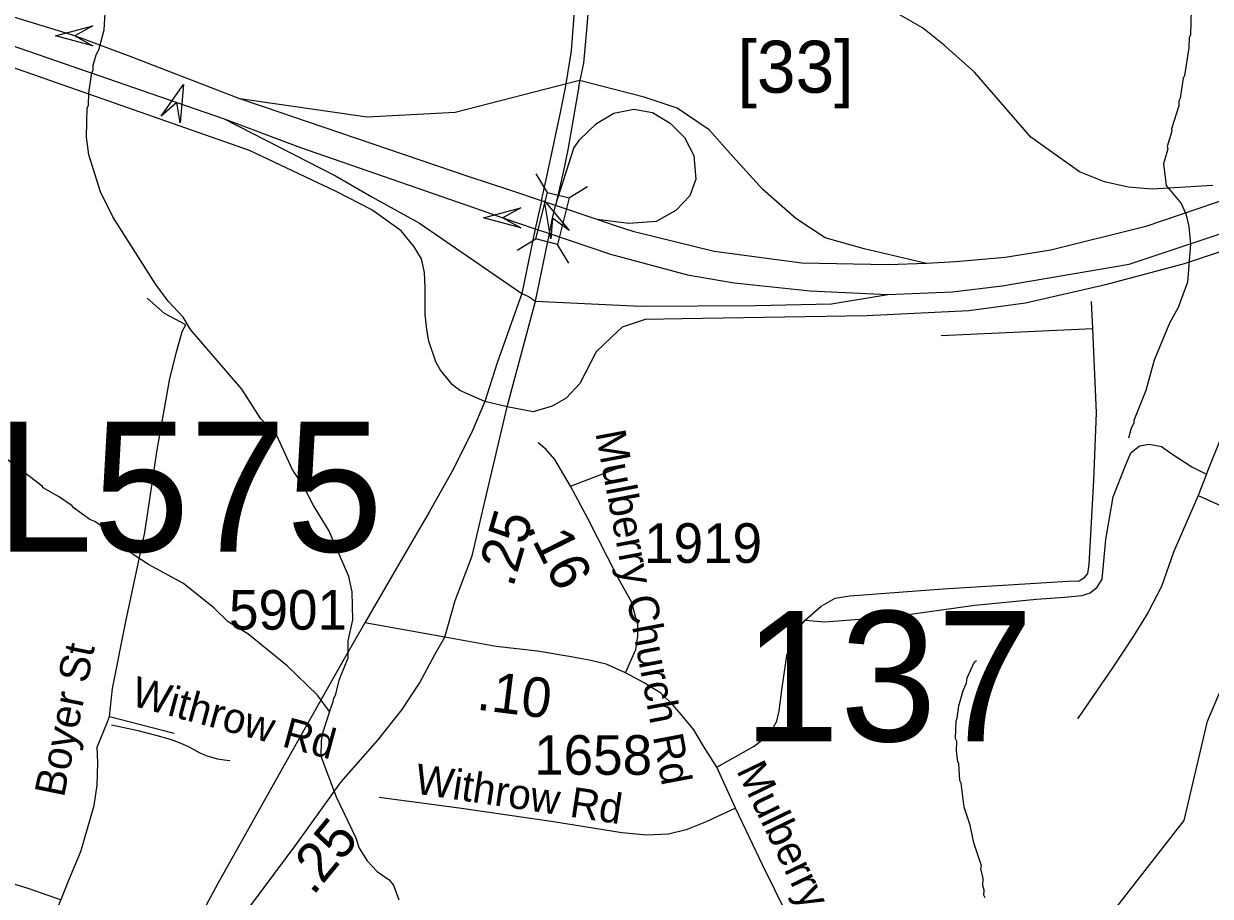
# Model space of a CAD drawing. Extents: x 1383679 to 1536984, y 460658 to 651027.
# Drawn here: x 1425130 to 1428871, y 545135 to 547887 of the extents above; entities that cross this region are included whole.
import ezdxf

# ---------------------------------------------------------------- set-up
doc = ezdxf.new("R2010")
doc.units = 0
for name, color, linetype in [('Exist Hydrographic Creek Single Shore', 7, 'Continuous'), ('Exist Hydrographic Misc Water Feature', 7, 'Continuous'), ('Exist Road Non-System Type 51', 7, 'Continuous'), ('Exist Road Non-System Type 51 Label', 7, 'Continuous'), ('Exist Road Primary Interstate Divided Center Attributed', 7, 'Continuous'), ('Exist Road Primary Interstate Ramp 1 Lane Attributed', 7, 'Continuous'), ('Exist Road Primary Interstate Shield CELL', 7, 'Continuous'), ('Exist Road Primary Interstate Structure Cantilever Sign Attributed CELL', 7, 'Continuous'), ('Exist Road Primary Interstate Structure Cantilever Sign Number Label', 7, 'Continuous'), ('Exist Road Primary Interstate Structure Ovrhead Sign Attributed CELL', 7, 'Continuous'), ('Exist Road Primary US Divided Attributed', 7, 'Continuous'), ('Exist Road Primary US Service Attributed', 7, 'Continuous'), ('Exist Road Primary US Structure Standard Bridge CELL', 7, 'Continuous'), ('Exist Road Secondary Mileage Hundredths English Label', 7, 'Continuous'), ('Exist Road Secondary Structure Standard Bridge Attributed CELL', 7, 'Continuous'), ('Exist Road Secondary Structure Standard Bridge Number Label', 7, 'Continuous'), ('Exist Road Secondary Type 51 Attributed', 7, 'Continuous'), ('Exist Road Secondary Type 51 Divided Attributed', 7, 'Continuous'), ('Exist Road Secondary Type 51 Label', 7, 'Continuous'), ('Exist Road Secondary Type 51 Number Label', 7, 'Continuous')]:
    doc.layers.add(name, color=color, linetype=linetype)

msp = doc.modelspace()

# ---------------------------------------------------------------- linework, layer by layer
at = {"layer": 'Exist Hydrographic Creek Single Shore'}
msp.add_lwpolyline([(1426926.8, 543067.8), (1427132.9, 543355.8), (1427193.9, 543528.6), (1427378.6, 543675), (1427503.7, 543827.5), (1427555, 543838.7), (1427591.9, 543899.7), (1427609.6, 543957.5), (1427616, 544116.5), (1427718.7, 544265.8), (1427877.5, 544352.5), (1428278.8, 544849.2), (1428523.9, 545034.7), (1428788.9, 545374), (1428861.9, 545687.6), (1429220.8, 546530.6)], dxfattribs=at)
at = {"layer": 'Exist Hydrographic Misc Water Feature'}
for points in [[(1428810.1, 547931.1), (1428808.4, 547851.2), (1428804.1, 547843.3), (1428803.5, 547811.3), (1428789.6, 547723.7), (1428785.4, 547715.7), (1428776.1, 547652), (1428771.9, 547644.1), (1428771.5, 547628.1), (1428748.4, 547555.8), (1428749.8, 547548.6), (1428735, 547499.6), (1428736.6, 547493), (1428723.3, 547445.6), (1428732.1, 547377.1), (1428778.8, 547320.1), (1428794.1, 547287.8), (1428803.2, 547247.6), (1428808, 547191.5), (1428799.4, 547071.7), (1428769.7, 546992.4), (1428742.6, 546942.5), (1428694.1, 546826.2), (1428668, 546730.8), (1428630, 546635.7), (1428629.8, 546627.7), (1428621.4, 546612), (1428612.7, 546580.2)], [(1426093.9, 545717.7), (1426106.2, 545748.9), (1426106.4, 545756.9), (1426114.7, 545772.7), (1426125.8, 545820.4), (1426153.2, 545887.8), (1426153.5, 545940.5), (1426167.8, 546007.4), (1426165.7, 546095.4), (1426154.8, 546143.6), (1426091.9, 546288.9), (1426043.6, 546368), (1426010.9, 546430.7), (1425976.7, 546482.1), (1425928.4, 546588.5), (1425877.5, 546641.6), (1425817.6, 546734.9), (1425655.6, 546922.5), (1425632.7, 546961.9), (1425585.4, 547012), (1425546.6, 547064.9), (1425411.3, 547277.8), (1425372.9, 547356.7), (1425335.4, 547473.4), (1425328.4, 547529.9), (1425330.7, 547621.5), (1425334.8, 547629.4), (1425335.7, 547669.4), (1425345, 547733.1), (1425349.2, 547741), (1425349.6, 547757), (1425358.2, 547788.8), (1425366.7, 547804.6), (1425384, 547868.2), (1425387.4, 547920.9)], [(1426093.9, 545717.7), (1426056.7, 545770), (1425960.6, 545862.1), (1425836.8, 545962.8), (1425774.8, 546001), (1425729.9, 546044.9), (1425634.1, 546121.3), (1425523.5, 546181.8), (1425472.2, 546214.9), (1425444.7, 546237.5), (1425385.9, 546294.8), (1425354.4, 546317.5), (1425338.6, 546323.9), (1425286.7, 546361.5), (1425283.4, 546367.1), (1425240, 546396), (1425191.2, 546423.7), (1425188.8, 546429.2), (1425068.7, 546519.8)], [(1428161.2, 545131), (1428157.4, 545139), (1428157.7, 545155), (1428154, 545169.1), (1428154.5, 545191.1), (1428147.3, 545223.2), (1428149.4, 545231.2), (1428125, 545303.7), (1428114.1, 545359.9), (1428095.4, 545416.3), (1428085, 545492.5), (1428081.2, 545500.6), (1428078.4, 545552.6), (1428074.6, 545560.7), (1428071.2, 545592.8), (1428071.9, 545624.7), (1428068.1, 545632.8), (1428069.3, 545688.8), (1428073.4, 545696.7), (1428078.4, 545736.5), (1428091.4, 545784.2), (1428101.9, 545808), (1428104.2, 545823.9), (1428127.8, 545874.4), (1428133.4, 545879.3)], [(1426093.9, 545717.7), (1426072, 545649.7), (1426067.5, 545625.8), (1426066.5, 545577.8), (1426115.7, 545448.8), (1426176.9, 545319.5), (1426188.2, 545287.2), (1426213.3, 545246.7), (1426244.7, 545214), (1426282.1, 545187.1), (1426295.7, 545170.8), (1426312.7, 545124.5)]]:
    msp.add_lwpolyline(points, dxfattribs=at)
at = {"layer": 'Exist Road Non-System Type 51'}
for p, q in [((1426832, 547423.7), (1426806.2, 547313.5)), ((1426806.2, 547313.7), (1426806.2, 547313.5)), ((1428500.1, 546924.6), (1428496.2, 547011.3)), ((1428500.1, 546924.6), (1428022.4, 546903.4)), ((1426854.2, 546428.4), (1427014.1, 546490)), ((1428859.3, 546466.9), (1428832.4, 546399.4)), ((1428832.4, 546399.4), (1429001.9, 546322.4)), ((1425400.6, 545702.5), (1425604.1, 545650.3))]:
    msp.add_line(p, q, dxfattribs=at)
for points in [[(1426838.9, 547691.3), (1426857.1, 547801.4), (1426866.7, 547926.7), (1426864.8, 547987.2)], [(1426880.2, 547689.6), (1426895.6, 547762.9), (1426905.2, 547866.9), (1426914.9, 547986.4)], [(1426762.3, 547328.5), (1426785.8, 547435.3), (1426822.4, 547606.8), (1426838.9, 547691.3)], [(1426880.2, 547689.6), (1426845.5, 547489.2), (1426832, 547423.7)], [(1425400.6, 545702.5), (1425410, 545791), (1425452.1, 546002.1), (1425511.7, 546282.4), (1425551.5, 546543.5), (1425591.3, 546768.2), (1425613.5, 546855.6), (1425629.9, 546916.9), (1425641.6, 546937.3), (1425573.7, 546973.6), (1425519.9, 547021.3)], [(1427593.8, 546006.3), (1427643.9, 546050.6), (1427688.2, 546075.7), (1427734.5, 546083.4), (1428029.2, 546104.6), (1428423.1, 546128.7), (1428457.7, 546130.6), (1428475.1, 546142.2), (1428484.7, 546153.7), (1428488.5, 546182.6), (1428503.9, 546446.7), (1428512.6, 546659.6), (1428500.1, 546924.6)], [(1428859.3, 546466.9), (1428959.5, 546717.4), (1429025, 546869.7), (1429043.3, 546945.8)], [(1427593.8, 546006.3), (1427655.5, 546000.5), (1427873.1, 546017.9), (1428128.4, 546053.5), (1428322.9, 546072.8), (1428411.5, 546078.6), (1428467.4, 546084.4), (1428492.4, 546092.1), (1428514.5, 546110.4), (1428530, 546135.4), (1428541.5, 546260.7), (1428564.6, 546395.6), (1428603.1, 546493.9), (1428620.5, 546534.3), (1428647.4, 546555.5), (1428678.3, 546561.3), (1428716.8, 546553.6), (1428749.5, 546530.5), (1428813.1, 546490), (1428859.3, 546466.9)], [(1428832.4, 546399.4), (1428755.3, 546220.2), (1428716.8, 546112.3), (1428674.4, 546029.4), (1428628.2, 545954.3), (1428562.7, 545856), (1428451.9, 545695.1)], [(1427315.5, 545542.8), (1427433, 545608.4), (1427471.5, 545639.2), (1427492.7, 545666.2), (1427504.3, 545687.4), (1427512, 545720.1), (1427519.7, 545785.7), (1427536.1, 545894.5), (1427559.2, 545963.9), (1427593.8, 546006.3)], [(1425272.9, 545186.1), (1425310.5, 545276.9), (1425352.6, 545422.1), (1425362, 545485.7), (1425364.3, 545556.1), (1425362, 545606), (1425394.8, 545685.4), (1425400.6, 545702.5)], [(1425780.4, 545562.3), (1425762.6, 545564.4), (1425741.8, 545568.3), (1425722.9, 545573.4), (1425703.6, 545579.6), (1425684, 545587.9), (1425667.2, 545597.2), (1425652.1, 545605.4), (1425636.5, 545613.4), (1425613.2, 545622.8), (1425592.9, 545629.9), (1425547.6, 545642.2), (1425490.8, 545656.9), (1425407.5, 545675.1)], [(1427374.3, 545412.8), (1427281.8, 545370.4), (1427218.3, 545345.3), (1427162.4, 545331.8), (1427095, 545328), (1427016, 545335.7), (1426800.3, 545370.4), (1426510.4, 545411.8), (1426250.4, 545446.5)], [(1425238.2, 545102.5), (1425246.9, 545123.4), (1425272.9, 545186.1)]]:
    msp.add_lwpolyline(points, dxfattribs=at)
at = {"layer": 'Exist Road Primary Interstate Divided Center Attributed'}
for points in [[(1433036.4, 548932.7), (1433024.3, 548918.8), (1432932.6, 548832.2), (1432794.1, 548724.8), (1432697.1, 548655.5), (1432618.7, 548612.7), (1432522.2, 548554.4), (1432459.3, 548523.5), (1432376, 548490.3), (1432109.1, 548391.4), (1431412.6, 548172.4), (1430315.7, 547814.5), (1429375.9, 547488.3), (1428667.3, 547248.1), (1428367.8, 547173.1), (1428223.9, 547150.4), (1428068.6, 547136.3), (1427976.1, 547131.3)], [(1425811.7, 547650.6), (1425460.7, 547785.4), (1425291.5, 547848.6), (1424995.1, 547939.7), (1424569.2, 548094), (1424296.7, 548187.6), (1424109.3, 548253.8), (1423927.6, 548314.4), (1423757.2, 548375), (1423565.3, 548427.7), (1423344.8, 548486.5), (1423246.5, 548507.7), (1423109.8, 548530.8), (1422905.6, 548550.3), (1422897, 548551.1)], [(1422471.1, 548471.4), (1422539.7, 548473.1), (1422698.2, 548476.9), (1422845.9, 548482.4), (1422959.4, 548482.4), (1423078.7, 548471.4), (1423132.6, 548463.1), (1423350.6, 548419.1), (1423453.5, 548394.3), (1423967.3, 548231.7), (1424338.1, 548089.5), (1424705.5, 547961.7), (1425063.2, 547829.5), (1425612.8, 547638.7), (1425761.7, 547587.1)], [(1427854.1, 547033.3), (1428058.5, 547041.6), (1428214.7, 547060.9), (1428615.6, 547129.4), (1428974.5, 547248.5), (1429674.3, 547512.5), (1431083.6, 547957.6), (1432237.4, 548336.5), (1432275, 548349.1), (1432439.4, 548408.1)], [(1426762.3, 547328.5), (1426663.1, 547361.8), (1426534.9, 547404.8), (1425975.4, 547594.7), (1425945.3, 547604.9), (1425811.7, 547650.6)], [(1425761.7, 547587.1), (1426002.5, 547496.9), (1426550.9, 547306.1), (1426641.1, 547275.4), (1426743.1, 547240.6)], [(1426806.2, 547313.5), (1426762.3, 547328.5)], [(1426938, 547269.4), (1426806.2, 547313.5)], [(1427976.1, 547131.3), (1427855.1, 547126.9), (1427583.3, 547131.6), (1427306.6, 547169.3), (1427054.3, 547230.5), (1426996, 547250), (1426938, 547269.4)], [(1426743.1, 547240.6), (1426788.1, 547225.3)], [(1426788.1, 547225.3), (1426979.6, 547160.1), (1427222.4, 547095.3), (1427370, 547070.5), (1427610, 547044.9), (1427854.1, 547033.3)]]:
    msp.add_lwpolyline(points, dxfattribs=at)
at = {"layer": 'Exist Road Primary Interstate Ramp 1 Lane Attributed'}
for points in [[(1426882.1, 547707.8), (1426490, 547606.9), (1426213.5, 547592.5), (1425811.7, 547650.6)], [(1427976.1, 547131.3), (1427780.2, 547177.4), (1427656.4, 547212), (1427564.2, 547272.5), (1427460.6, 547364.8), (1427365.5, 547468.6), (1427290.6, 547552.1), (1427189.8, 547621.3), (1427086.2, 547655.9), (1426882.1, 547707.8)], [(1426806.2, 547313.5), (1426864.2, 547494.3), (1426882.1, 547521.2), (1426935.8, 547572.2), (1426990.6, 547605.1), (1427053.3, 547617.7), (1427112.8, 547606.7), (1427167.7, 547573.8), (1427213.1, 547528.3), (1427242.9, 547471.8), (1427249.2, 547396.5), (1427230.4, 547344.8), (1427186.5, 547297.7), (1427123.8, 547263.2), (1427037.9, 547257.4), (1426938, 547269.4)], [(1425761.7, 547587.1), (1426112.7, 547408), (1426227.9, 547341.7), (1426377.7, 547258.1), (1426700.7, 547036.4)], [(1426700.7, 547036.4), (1426721.3, 547026.5), (1426743.4, 547012.4)], [(1426743.4, 547012.4), (1427074.5, 546996.3), (1427437.5, 546998.7), (1427676.3, 547003.6), (1427854.1, 547033.3)]]:
    msp.add_lwpolyline(points, dxfattribs=at)
at = {"layer": 'Exist Road Primary Interstate Structure Cantilever Sign Attributed CELL'}
for points in [[(1425563.8, 547596), (1425633.5, 547696), (1425623.1, 547574.5), (1425612.8, 547638.7)], [(1426697.9, 547243.8), (1426580.1, 547275.4), (1426697.9, 547306.9), (1426641.1, 547275.4)]]:
    msp.add_lwpolyline(points, close=True, dxfattribs=at)
at = {"layer": 'Exist Road Primary Interstate Structure Ovrhead Sign Attributed CELL'}
msp.add_lwpolyline([(1425348.3, 547817), (1425230.6, 547848.6), (1425348.3, 547880.1), (1425291.5, 547848.6)], close=True, dxfattribs=at)
at = {"layer": 'Exist Road Primary US Divided Attributed'}
msp.add_lwpolyline([(1425246.8, 545124), (1425147, 545158.4), (1424895, 545236.6), (1424528.7, 545328.3), (1423962.1, 545446.1), (1423903.1, 545458.4), (1423583, 545525), (1423305.3, 545582.7), (1422935.7, 545657.5), (1422643.5, 545716.9), (1422420.3, 545767.6), (1421928, 545873.5), (1421353.6, 545990.8), (1420986.5, 546066.6), (1420676.7, 546131.5), (1420408.6, 546186.9), (1420218.1, 546221.1), (1420075, 546238.3), (1420038.9, 546241.5), (1419941.1, 546251.4), (1419814.4, 546267.1)], dxfattribs=at)
at = {"layer": 'Exist Road Primary US Service Attributed'}
for points in [[(1426583.6, 546695.3), (1426504.8, 546730.8), (1426482.5, 546748.3), (1426443.9, 546794.5), (1426429.9, 546820.4), (1426407.7, 546886.2), (1426400.7, 546922.6), (1426395.8, 546969.9), (1426395.8, 547054.7), (1426393.9, 547102.8), (1426384.2, 547145.2), (1426361.1, 547183.8), (1426320.7, 547233.9), (1426227.3, 547300.4), (1426115.5, 547358.2), (1425842, 547487.3), (1424426.3, 547984.9)], [(1428879.3, 547377.5), (1428687.1, 547365.1), (1428612, 547371.9), (1428536.9, 547389), (1428458.3, 547419.8), (1428304.7, 547529.1), (1428127.1, 547734.1), (1428031.5, 547819.5), (1427963.3, 547874.1), (1427883, 547920.2)], [(1429758.8, 547451.6), (1428788.1, 547129.8), (1428540.5, 547063.3), (1428288.2, 547005.5), (1428110.1, 546981.4), (1427788.4, 546966), (1427205.9, 546956.5), (1427088.9, 546954.1), (1427016.6, 546929.9), (1426984, 546899.8), (1426935.1, 546852.3), (1426883.1, 546752.1), (1426840.7, 546705.9), (1426796.4, 546680.8), (1426735.8, 546663.2), (1426654.5, 546678.5)], [(1426654.5, 546678.5), (1426583.6, 546695.3)]]:
    msp.add_lwpolyline(points, dxfattribs=at)
at = {"layer": 'Exist Road Primary US Structure Standard Bridge CELL'}
for p, q in [((1426781.7, 547354.9), (1426746.2, 547414.1)), ((1426848.7, 547338.2), (1426907.8, 547373.7)), ((1426685.6, 547172.9), (1426744.8, 547208.4)), ((1426848.8, 547132.1), (1426813.2, 547191.3))]:
    msp.add_line(p, q, dxfattribs=at)
msp.add_lwpolyline([(1426744.8, 547208.4), (1426781.4, 547355), (1426849.9, 547337.9), (1426813.2, 547191.3)], close=True, dxfattribs=at)
at = {"layer": 'Exist Road Secondary Structure Standard Bridge Attributed CELL'}
msp.add_lwpolyline([(1426792.5, 547209), (1426771.5, 547329.1), (1426849.7, 547235.5), (1426797.2, 547273.8)], close=True, dxfattribs=at)
at = {"layer": 'Exist Road Secondary Type 51 Attributed'}
for points in [[(1427027.6, 545840.6), (1427060.3, 545913.8), (1427066.1, 545956.2), (1427066.1, 545992.8), (1427058.4, 546017.9), (1427046.8, 546062.2), (1427002.5, 546143.1), (1426909.1, 546327.2), (1426854.2, 546428.4), (1426804.1, 546513.1), (1426777.2, 546544), (1426752.1, 546565.2)], [(1426457.4, 545952.4), (1426205.3, 545997.4)], [(1427027.6, 545840.6), (1426965.9, 545867.6), (1426917.8, 545879.1), (1426856.1, 545890.7), (1426750.2, 545908), (1426619.2, 545923.5), (1426457.4, 545952.4)], [(1427780.3, 543820.7), (1427785.4, 543852.3), (1427785.5, 543852.8), (1427759.1, 544068.8), (1427718.7, 544265.8), (1427651.6, 544665.1), (1427597.7, 544902.1), (1427578.4, 544985), (1427536.1, 545079.4), (1427460, 545232.6), (1427374.3, 545412.8), (1427315.5, 545542.8), (1427273.1, 545608.4), (1427242.3, 545660.4), (1427209.6, 545700.9), (1427176.8, 545739.4), (1427138.3, 545776), (1427086.3, 545808.8), (1427027.6, 545840.6)]]:
    msp.add_lwpolyline(points, dxfattribs=at)
at = {"layer": 'Exist Road Secondary Type 51 Divided Attributed'}
for points in [[(1426762.3, 547328.5), (1426743.1, 547240.6)], [(1426788.1, 547225.3), (1426797.2, 547273.8), (1426806.2, 547313.5)], [(1426743.1, 547240.6), (1426700.7, 547036.4)], [(1426743.4, 547012.4), (1426788.1, 547225.3)], [(1426700.7, 547036.4), (1426623.1, 546817.6), (1426583.6, 546695.3)], [(1426654.5, 546678.5), (1426743.4, 547012.4)], [(1426583.6, 546695.3), (1426543.1, 546598.9), (1426479.6, 546473.6), (1426408.3, 546346.5), (1426305.3, 546170.1), (1426205.3, 545997.4)], [(1426457.4, 545952.4), (1426490.2, 546068), (1426544.1, 546208.7), (1426580.7, 546366.7), (1426654.5, 546678.5)], [(1426205.3, 545997.4), (1426128.1, 545861.8), (1425960.8, 545565.9), (1425742.2, 545175.7), (1425668, 545036.5), (1425632.2, 544974.2)], [(1425718.5, 544935.5), (1425817.9, 545068.6), (1425992.2, 545302.7), (1426130.9, 545496.6), (1426246.5, 545627.6), (1426323.6, 545724), (1426378.5, 545807.8), (1426426.6, 545898.4), (1426457.4, 545952.4)]]:
    msp.add_lwpolyline(points, dxfattribs=at)

# ---------------------------------------------------------------- texts
at = {"layer": 'Exist Road Non-System Type 51 Label'}
for s, rotation, p in [('Boyer St', 78.4163, (1425256.8, 545444.5)), ('Withrow Rd', 344.798, (1425464.2, 545738.6)), ('Withrow Rd', 351.4701, (1426359.8, 545460.1))]:
    msp.add_text(s, height=95, rotation=rotation, dxfattribs=at).set_placement(p)
at = {"layer": 'Exist Road Primary Interstate Shield CELL'}
msp.add_text('[33]', height=164.04, dxfattribs=at).set_placement((1427380.5, 547669.6))
at = {"layer": 'Exist Road Primary Interstate Structure Cantilever Sign Number Label'}
msp.add_text('L575', height=410.1, dxfattribs=at).set_placement((1425042.8, 546222.4))
at = {"layer": 'Exist Road Secondary Mileage Hundredths English Label'}
for s, rotation, p in [('.25', 73.8138, (1426672.6, 546106.3)), ('.16', 296.3284, (1426711.7, 546299.4)), ('.10', 352.8499, (1426555.2, 545724.5)), ('.25', 50.465, (1426042.6, 545135))]:
    msp.add_text(s, height=125, rotation=rotation, dxfattribs=at).set_placement(p)
at = {"layer": 'Exist Road Secondary Structure Standard Bridge Number Label'}
msp.add_text('137', height=410.1, dxfattribs=at).set_placement((1427398.4, 545624.5))
at = {"layer": 'Exist Road Secondary Type 51 Label'}
for rotation, p in [(280.7079, (1426932.2, 546597.2)), (295.817, (1427375.5, 545532.2))]:
    msp.add_text('Mulberry Church Rd', height=95, rotation=rotation, dxfattribs=at).set_placement(p)
at = {"layer": 'Exist Road Secondary Type 51 Number Label'}
for s, p in [('1919', (1427086, 546186.9)), ('5901', (1425777.6, 545976.2)), ('1658', (1426739.5, 545518.5))]:
    msp.add_text(s, height=125, dxfattribs=at).set_placement(p)

doc.saveas('drawing.dxf')
